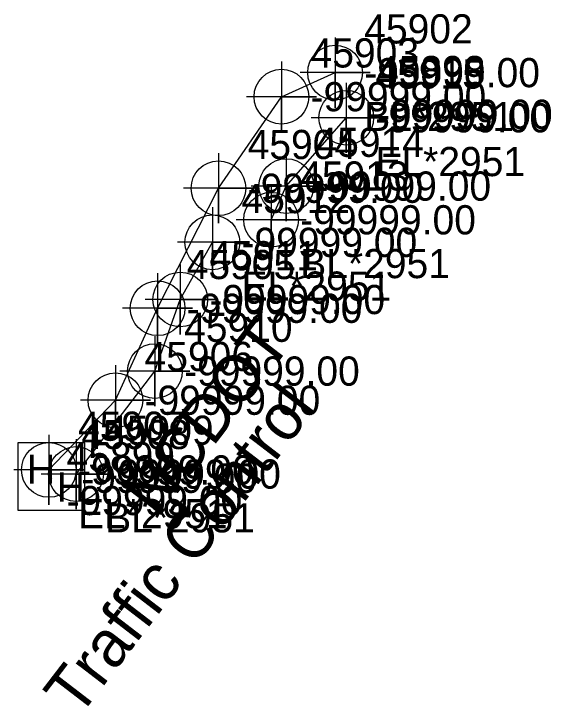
# Model space of a CAD drawing. Extents: x 2083698 to 2094313, y 743246 to 752873.
# Drawn here: x 2091797.3 to 2091843.3, y 751908.3 to 751967.6 of the extents above; entities that cross this region are included whole.
import ezdxf

# ---------------------------------------------------------------- set-up
doc = ezdxf.new("R2010")
doc.units = 0
for name, color, linetype in [('COGO Default Spiral', 7, 'Continuous'), ('Exist Other Culture Fence Line', 7, 'Continuous'), ('Exist Property Iron Pin Leader', 7, 'Continuous'), ('Exist Property Iron Pin Text', 7, 'Continuous'), ('Exist Property Monument Leader', 7, 'Continuous'), ('Exist Property Monument Text', 7, 'Continuous'), ('Exist Utilities Power Joint Use Telephone Cogo Elevation', 7, 'Continuous'), ('Exist Utilities Power Joint Use Telephone Cogo Number', 7, 'Continuous'), ('Exist Utilities Power UG Cable SUE LOS B', 7, 'Continuous'), ('Exist Utilities Power UG Cable SUE LOS B Text', 7, 'Continuous'), ('Scratch_Level_5', 7, 'Continuous')]:
    doc.layers.add(name, color=color, linetype=linetype)

msp = doc.modelspace()

# ---------------------------------------------------------------- linework, layer by layer
at = {"layer": 'COGO Default Spiral'}
msp.add_line((2091800.542, 751927.792), (2091800.542, 751927.792), dxfattribs=at)
msp.add_lwpolyline([(2091797.592, 751925.067), (2091803.342, 751925.067), (2091803.342, 751930.817), (2091797.592, 751930.817), (2091797.592, 751925.067)], dxfattribs=at)
at = {"layer": 'Exist Property Iron Pin Text'}
for points in [[(2091824.796, 751965.539), (2091824.796, 751959.539), (2091824.796, 751962.539), (2091827.796, 751962.539), (2091821.796, 751962.539)], [(2091820.194, 751963.48), (2091820.194, 751957.48), (2091820.194, 751960.48), (2091823.194, 751960.48), (2091817.194, 751960.48)], [(2091825.753, 751961.674), (2091825.753, 751955.674), (2091825.753, 751958.674), (2091828.753, 751958.674), (2091822.753, 751958.674)], [(2091814.8, 751955.635), (2091814.8, 751949.635), (2091814.8, 751952.635), (2091817.8, 751952.635), (2091811.8, 751952.635)], [(2091820.611, 751955.824), (2091820.611, 751949.824), (2091820.611, 751952.824), (2091823.611, 751952.824), (2091817.611, 751952.824)], [(2091819.308, 751952.935), (2091819.308, 751946.935), (2091819.308, 751949.935), (2091822.308, 751949.935), (2091816.308, 751949.935)], [(2091814.275, 751951.004), (2091814.275, 751945.004), (2091814.275, 751948.004), (2091817.275, 751948.004), (2091811.275, 751948.004)], [(2091811.528, 751946.105), (2091811.528, 751940.105), (2091811.528, 751943.105), (2091814.528, 751943.105), (2091808.528, 751943.105)], [(2091809.579, 751945.353), (2091809.579, 751939.353), (2091809.579, 751942.353), (2091812.579, 751942.353), (2091806.579, 751942.353)], [(2091809.355, 751939.977), (2091809.355, 751933.977), (2091809.355, 751936.977), (2091812.355, 751936.977), (2091806.355, 751936.977)], [(2091805.966, 751937.479), (2091805.966, 751931.479), (2091805.966, 751934.479), (2091808.966, 751934.479), (2091802.966, 751934.479)], [(2091800.262, 751931.505), (2091800.262, 751925.505), (2091800.262, 751928.505), (2091803.262, 751928.505), (2091797.262, 751928.505)], [(2091802.59, 751931.157), (2091802.59, 751925.157), (2091802.59, 751928.157), (2091805.59, 751928.157), (2091799.59, 751928.157)]]:
    msp.add_lwpolyline(points, dxfattribs=at)
for centre in [(2091824.796, 751962.539), (2091820.194, 751960.48), (2091825.753, 751958.674), (2091814.8, 751952.635), (2091820.611, 751952.824), (2091819.308, 751949.935), (2091814.275, 751948.004), (2091811.528, 751943.105), (2091809.579, 751942.353), (2091809.355, 751936.977), (2091805.966, 751934.479), (2091800.262, 751928.505), (2091802.59, 751928.157)]:
    msp.add_circle(centre, 2.344, dxfattribs=at)
at = {"layer": 'Exist Utilities Power UG Cable SUE LOS B'}
for points in [[(2091800.262, 751928.505), (2091805.966, 751934.479), (2091809.579, 751942.353), (2091814.8, 751952.635), (2091820.194, 751960.48), (2091824.796, 751962.539)], [(2091819.308, 751949.935), (2091820.611, 751952.824), (2091825.753, 751958.674)], [(2091802.59, 751928.157), (2091809.355, 751936.977), (2091811.528, 751943.105), (2091814.275, 751948.004)]]:
    msp.add_lwpolyline(points, dxfattribs=at)

# ---------------------------------------------------------------- texts
at = {"layer": 'COGO Default Spiral'}
for p in [(2091798.383, 751927.318), (2091800.947, 751925.798)]:
    msp.add_text('H', height=2.5, dxfattribs=at).set_placement(p)
at = {"layer": 'Exist Other Culture Fence Line'}
msp.add_text('-99999.00', height=2.5, dxfattribs=at).set_placement((2091803.042, 751926.542))
at = {"layer": 'Exist Property Iron Pin Leader'}
for s, p in [('45902', (2091827.296, 751965.039)), ('45903', (2091822.694, 751962.98)), ('45915', (2091828.253, 751961.174)), ('45904', (2091817.3, 751955.135)), ('45914', (2091823.111, 751955.324)), ('45913', (2091821.808, 751952.435)), ('45912', (2091816.775, 751950.504)), ('45911', (2091814.028, 751945.605)), ('45905', (2091812.079, 751944.853)), ('45910', (2091811.855, 751939.477)), ('45906', (2091808.466, 751936.979)), ('45907', (2091802.762, 751931.005)), ('45909', (2091805.09, 751930.657))]:
    msp.add_text(s, height=2.5, dxfattribs=at).set_placement(p)
at = {"layer": 'Exist Property Monument Leader'}
for s, p in [('BL*2951', (2091827.296, 751957.539)), ('EL*2951', (2091828.253, 751953.674)), ('BL*2951', (2091821.808, 751944.935)), ('EL*2951', (2091816.775, 751943.004)), ('EL*2951', (2091802.762, 751923.505)), ('BL*2951', (2091805.09, 751923.157))]:
    msp.add_text(s, height=2.5, dxfattribs=at).set_placement(p)
at = {"layer": 'Exist Property Monument Text'}
for p in [(2091827.296, 751961.289), (2091822.694, 751959.23), (2091828.253, 751957.424), (2091817.3, 751951.385), (2091823.111, 751951.574), (2091821.808, 751948.685), (2091816.775, 751946.754), (2091814.028, 751941.855), (2091812.079, 751941.103), (2091811.855, 751935.727), (2091808.466, 751933.229), (2091802.762, 751927.255), (2091805.09, 751926.907)]:
    msp.add_text('-99999.00', height=2.5, dxfattribs=at).set_placement(p)
at = {"layer": 'Exist Utilities Power Joint Use Telephone Cogo Elevation'}
for p in [(2091828.388, 751957.72), (2091801.783, 751924.637)]:
    msp.add_text('-99999.00', height=2.5, dxfattribs=at).set_placement(p)
at = {"layer": 'Exist Utilities Power Joint Use Telephone Cogo Number'}
for s, p in [('45898', (2091828.388, 751961.47)), ('45899', (2091801.783, 751928.387))]:
    msp.add_text(s, height=2.5, dxfattribs=at).set_placement(p)
at = {"layer": 'Exist Utilities Power UG Cable SUE LOS B Text'}
for s, p in [('NCDOT ', (2091809.615, 751924.292)), ('Traffic Control', (2091802.797, 751907.175))]:
    msp.add_text(s, height=4, rotation=52.51155, dxfattribs=at).set_placement(p)
at = {"layer": 'Scratch_Level_5'}
msp.add_text('45908', height=2.5, dxfattribs=at).set_placement((2091803.042, 751930.292))

doc.saveas('drawing.dxf')
